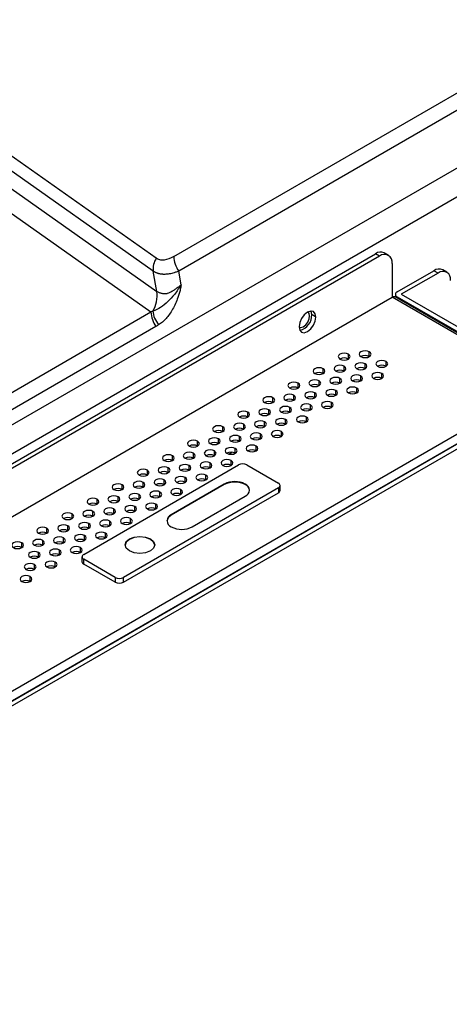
# Model space of a CAD drawing. Header units: millimetres. Extents: x 0 to 1118, y 0 to 864.
# Tile 430 of 438: x 1035 to 1042, y 713 to 730. Entities that reach past the tile are written whole.
import ezdxf

# ---------------------------------------------------------------- set-up
doc = ezdxf.new("R2010")
doc.units = ezdxf.units.MM

msp = doc.modelspace()

# ---------------------------------------------------------------- linework, layer by layer
at = {"color": 8, "linetype": 'Continuous', "lineweight": 25}
for p, q in [((1037.3922, 725.774), (1026.6578, 733.3439)), ((1037.3428, 725.5579), (1026.4609, 733.2319)), ((1026.2253, 733.0978), (1037.4048, 725.214)), ((1041.4611, 725.101), (1041.4611, 725.1243)), ((1040.9909, 724.114), (1040.9909, 724.1956)), ((1040.6374, 724.0732), (1040.6374, 724.1548)), ((1041.2738, 723.9507), (1041.2738, 724.0324)), ((1040.2131, 723.8283), (1040.2131, 723.9099)), ((1040.5666, 723.8691), (1040.5666, 723.9507)), ((1040.9202, 723.9099), (1040.9202, 723.9915)), ((1040.1424, 723.6242), (1040.1424, 723.7058)), ((1040.4959, 723.665), (1040.4959, 723.7466)), ((1040.8495, 723.7058), (1040.8495, 723.7874)), ((1041.203, 723.7466), (1041.203, 723.8283)), ((1039.7888, 723.5833), (1039.7888, 723.665)), ((1040.4252, 723.4609), (1040.4252, 723.5425)), ((1040.7788, 723.5017), (1040.7788, 723.5833)), ((1039.3646, 723.3384), (1039.3646, 723.4201)), ((1039.7181, 723.3792), (1039.7181, 723.4609)), ((1040.0717, 723.4201), (1040.0717, 723.5017)), ((1039.2939, 723.1343), (1039.2939, 723.216)), ((1039.6474, 723.1751), (1039.6474, 723.2568)), ((1040.001, 723.216), (1040.001, 723.2976)), ((1040.3545, 723.2568), (1040.3545, 723.3384)), ((1038.9403, 723.0935), (1038.9403, 723.1751)), ((1039.5767, 722.971), (1039.5767, 723.0527)), ((1039.9302, 723.0119), (1039.9302, 723.0935)), ((1038.516, 722.8486), (1038.516, 722.9302)), ((1038.8696, 722.8894), (1038.8696, 722.971)), ((1039.2231, 722.9302), (1039.2231, 723.0119)), ((1038.4453, 722.6445), (1038.4453, 722.7261)), ((1038.7989, 722.6853), (1038.7989, 722.7669)), ((1039.1524, 722.7261), (1039.1524, 722.8078)), ((1039.506, 722.7669), (1039.506, 722.8486)), ((1038.0918, 722.6036), (1038.0918, 722.6853)), ((1038.7282, 722.4812), (1038.7282, 722.5628)), ((1039.0817, 722.522), (1039.0817, 722.6036)), ((1037.6675, 722.3587), (1037.6675, 722.4404)), ((1038.0211, 722.3995), (1038.0211, 722.4812)), ((1038.3746, 722.4404), (1038.3746, 722.522)), ((1038.6575, 722.2771), (1038.6575, 722.3587)), ((1037.2432, 722.1138), (1037.2432, 722.1954)), ((1037.5968, 722.1546), (1037.5968, 722.2363)), ((1037.9503, 722.1954), (1037.9503, 722.2771)), ((1038.3039, 722.2363), (1038.3039, 722.3179)), ((1037.5261, 721.9505), (1037.5261, 722.0322)), ((1037.8796, 721.9913), (1037.8796, 722.073)), ((1038.2332, 722.0322), (1038.2332, 722.1138)), ((1036.819, 721.8689), (1036.819, 721.9505)), ((1037.1725, 721.9097), (1037.1725, 721.9913)), ((1037.8089, 721.7872), (1037.8089, 721.8689)), ((1036.3947, 721.624), (1036.3947, 721.7056)), ((1036.7483, 721.6648), (1036.7483, 721.7464)), ((1037.1018, 721.7056), (1037.1018, 721.7872)), ((1037.4554, 721.7464), (1037.4554, 721.8281)), ((1036.6776, 721.4607), (1036.6776, 721.5423)), ((1037.0311, 721.5015), (1037.0311, 721.5831)), ((1037.3847, 721.5423), (1037.3847, 721.624)), ((1035.9704, 721.379), (1035.9704, 721.4607)), ((1036.324, 721.4199), (1036.324, 721.5015)), ((1036.9604, 721.2974), (1036.9604, 721.379)), ((1035.5462, 721.1341), (1035.5462, 721.2158)), ((1035.8997, 721.1749), (1035.8997, 721.2566)), ((1036.2533, 721.2158), (1036.2533, 721.2974)), ((1036.6068, 721.2566), (1036.6068, 721.3382)), ((1035.829, 720.9708), (1035.829, 721.0525)), ((1036.1826, 721.0117), (1036.1826, 721.0933)), ((1036.5361, 721.0525), (1036.5361, 721.1341)), ((1035.1219, 720.8892), (1035.1219, 720.9708)), ((1035.4755, 720.93), (1035.4755, 721.0117)), ((1036.1119, 720.8076), (1036.1119, 720.8892)), ((1035.4048, 720.7259), (1035.4048, 720.8076)), ((1035.7583, 720.7667), (1035.7583, 720.8484)), ((1035.3341, 720.5218), (1035.3341, 720.6034)), ((1035.6876, 720.5626), (1035.6876, 720.6443)), ((1035.2633, 720.3177), (1035.2633, 720.3993))]:
    msp.add_line(p, q, dxfattribs=at)
at = {"color": 7, "linetype": 'Continuous', "lineweight": 25}
for p, q in [((1026.0109, 732.8308), (1037.3033, 724.8674)), ((1037.6878, 725.8038), (1046.2482, 730.7456)), ((1046.3331, 730.5006), (1037.7726, 725.5588)), ((1005.8581, 706.1633), (1046.5941, 729.6797)), ((1046.7355, 729.2715), (1005.9996, 705.7551)), ((1011.2889, 708.6452), (1041.0934, 725.851)), ((1041.1641, 725.8102), (1041.0934, 725.851)), ((1041.3141, 725.8251), (1041.2434, 725.8659)), ((1041.1641, 725.8102), (1011.3596, 708.6044)), ((1041.3763, 725.6877), (1041.3763, 725.1161)), ((1037.4048, 725.214), (1037.3428, 725.5579)), ((1037.8146, 725.3258), (1037.7726, 725.5588)), ((1041.4611, 725.2059), (1042.082, 725.5643)), ((1042.1527, 725.5235), (1041.5318, 725.1651)), ((1042.1527, 725.5235), (1042.082, 725.5643)), ((1042.3027, 725.5384), (1042.232, 725.5792)), ((1021.3688, 713.5661), (1041.3763, 725.1161)), ((1043.9077, 723.6548), (1041.3763, 725.1161)), ((1043.9577, 723.6597), (1041.4263, 725.1211)), ((1041.4318, 725.1651), (1041.4318, 725.1179)), ((1041.4611, 725.1243), (1044.0138, 723.6507)), ((1041.5318, 725.1651), (1044.0845, 723.6915)), ((1034.1419, 723.0423), (1037.3033, 724.8674)), ((1040.0893, 724.7815), (1040.0186, 724.8223)), ((1037.3881, 724.6224), (1034.2268, 722.7974)), ((1043.9289, 723.6425), (1013.7001, 706.1918)), ((1013.7648, 706.0658), (1044.2118, 723.6425)), ((1013.8355, 706.025), (1044.2825, 723.6017)), ((1043.9996, 723.5201), (1013.7708, 706.0693)), ((1038.6261, 722.4672), (1038.6664, 722.4979)), ((1036.1677, 720.7745), (1038.784, 722.2849)), ((1038.9254, 722.2849), (1039.4558, 721.9787)), ((1039.4558, 721.8971), (1036.8395, 720.3867)), ((1038.5418, 721.9614), (1037.6474, 721.445)), ((1038.5418, 721.9532), (1037.6474, 721.4368)), ((1038.5418, 721.9614), (1038.5418, 721.9532)), ((1039.4558, 721.8971), (1039.4558, 721.8154)), ((1039.4851, 721.8562), (1039.4851, 721.9379)), ((1036.8395, 720.3051), (1039.4558, 721.8154)), ((1038.0009, 721.2409), (1038.8954, 721.7573)), ((1037.6474, 721.4368), (1037.6474, 721.445)), ((1037.2938, 721.0368), (1037.2938, 721.0286)), ((1036.1384, 720.7337), (1036.1384, 720.652)), ((1036.6981, 720.3867), (1036.1677, 720.6929)), ((1036.1677, 720.6112), (1036.1677, 720.6929)), ((1036.6981, 720.3051), (1036.1677, 720.6112)), ((1036.6981, 720.3867), (1036.6981, 720.3051)), ((1036.8395, 720.3051), (1036.8395, 720.3867))]:
    msp.add_line(p, q, dxfattribs=at)
at = {"color": 7, "linetype": 'Continuous', "lineweight": 25, "flags": 128}
for points in [[(1040.0893, 724.7815), (1040.0786, 724.8378), (1040.0479, 724.873), (1040.002, 724.882), (1039.9479, 724.8632), (1039.8938, 724.8195), (1039.8479, 724.7576), (1039.8173, 724.6869), (1039.8065, 724.6182)], [(1039.9833, 724.8019), (1039.9752, 724.8441), (1039.9565, 724.8678)], [(1040.0186, 724.8223), (1040.0079, 724.8786), (1040.0061, 724.8823)], [(1039.8065, 724.6182), (1039.8173, 724.5619), (1039.8479, 724.5266), (1039.8938, 724.5177), (1039.9479, 724.5365), (1040.002, 724.5802), (1040.0479, 724.6421), (1040.0786, 724.7128), (1040.0893, 724.7815)], [(1039.8068, 724.6084), (1039.8366, 724.6041), (1039.8772, 724.6182), (1039.9178, 724.6509), (1039.9522, 724.6974), (1039.9752, 724.7504), (1039.9833, 724.8019)], [(1040.9909, 724.1956), (1040.9585, 724.2082), (1040.9202, 724.2126), (1040.8819, 724.2082), (1040.8495, 724.1956), (1040.8278, 724.1769), (1040.8202, 724.1548), (1040.8278, 724.1327), (1040.8495, 724.114)], [(1040.8495, 724.114), (1040.8819, 724.1015), (1040.9202, 724.0971), (1040.9585, 724.1015), (1040.9909, 724.114), (1041.0126, 724.1327), (1041.0202, 724.1548), (1041.0126, 724.1769), (1040.9909, 724.1956)], [(1040.6374, 724.1548), (1040.6049, 724.1673), (1040.5666, 724.1717), (1040.5284, 724.1673), (1040.4959, 724.1548), (1040.4743, 724.1361), (1040.4666, 724.114), (1040.4743, 724.0919), (1040.4959, 724.0732)], [(1040.4959, 724.0732), (1040.5284, 724.0607), (1040.5666, 724.0563), (1040.6049, 724.0607), (1040.6374, 724.0732), (1040.659, 724.0919), (1040.6666, 724.114), (1040.659, 724.1361), (1040.6374, 724.1548)], [(1041.2738, 724.0324), (1041.2413, 724.0449), (1041.203, 724.0493), (1041.1648, 724.0449), (1041.1323, 724.0324), (1041.1107, 724.0136), (1041.103, 723.9915), (1041.1107, 723.9695), (1041.1323, 723.9507)], [(1041.1323, 723.9507), (1041.1648, 723.9382), (1041.203, 723.9338), (1041.2413, 723.9382), (1041.2738, 723.9507), (1041.2954, 723.9695), (1041.303, 723.9915), (1041.2954, 724.0136), (1041.2738, 724.0324)], [(1040.2131, 723.9099), (1040.1806, 723.9224), (1040.1424, 723.9268), (1040.1041, 723.9224), (1040.0717, 723.9099), (1040.05, 723.8912), (1040.0424, 723.8691), (1040.05, 723.847), (1040.0717, 723.8283)], [(1040.0717, 723.8283), (1040.1041, 723.8157), (1040.1424, 723.8114), (1040.1806, 723.8157), (1040.2131, 723.8283), (1040.2348, 723.847), (1040.2424, 723.8691), (1040.2348, 723.8912), (1040.2131, 723.9099)], [(1040.5666, 723.9507), (1040.5342, 723.9632), (1040.4959, 723.9676), (1040.4577, 723.9632), (1040.4252, 723.9507), (1040.4035, 723.932), (1040.3959, 723.9099), (1040.4035, 723.8878), (1040.4252, 723.8691)], [(1040.4252, 723.8691), (1040.4577, 723.8566), (1040.4959, 723.8522), (1040.5342, 723.8566), (1040.5666, 723.8691), (1040.5883, 723.8878), (1040.5959, 723.9099), (1040.5883, 723.932), (1040.5666, 723.9507)], [(1040.9202, 723.9915), (1040.8878, 724.0041), (1040.8495, 724.0085), (1040.8112, 724.0041), (1040.7788, 723.9915), (1040.7571, 723.9728), (1040.7495, 723.9507), (1040.7571, 723.9286), (1040.7788, 723.9099)], [(1040.7788, 723.9099), (1040.8112, 723.8974), (1040.8495, 723.893), (1040.8878, 723.8974), (1040.9202, 723.9099), (1040.9419, 723.9286), (1040.9495, 723.9507), (1040.9419, 723.9728), (1040.9202, 723.9915)], [(1040.1424, 723.7058), (1040.1099, 723.7183), (1040.0717, 723.7227), (1040.0334, 723.7183), (1040.001, 723.7058), (1039.9793, 723.6871), (1039.9717, 723.665), (1039.9793, 723.6429), (1040.001, 723.6242)], [(1040.001, 723.6242), (1040.0334, 723.6116), (1040.0717, 723.6073), (1040.1099, 723.6116), (1040.1424, 723.6242), (1040.1641, 723.6429), (1040.1717, 723.665), (1040.1641, 723.6871), (1040.1424, 723.7058)], [(1040.4959, 723.7466), (1040.4635, 723.7591), (1040.4252, 723.7635), (1040.387, 723.7591), (1040.3545, 723.7466), (1040.3328, 723.7279), (1040.3252, 723.7058), (1040.3328, 723.6837), (1040.3545, 723.665)], [(1040.3545, 723.665), (1040.387, 723.6525), (1040.4252, 723.6481), (1040.4635, 723.6525), (1040.4959, 723.665), (1040.5176, 723.6837), (1040.5252, 723.7058), (1040.5176, 723.7279), (1040.4959, 723.7466)], [(1040.8495, 723.7874), (1040.817, 723.8), (1040.7788, 723.8043), (1040.7405, 723.8), (1040.7081, 723.7874), (1040.6864, 723.7687), (1040.6788, 723.7466), (1040.6864, 723.7245), (1040.7081, 723.7058)], [(1040.7081, 723.7058), (1040.7405, 723.6933), (1040.7788, 723.6889), (1040.817, 723.6933), (1040.8495, 723.7058), (1040.8712, 723.7245), (1040.8788, 723.7466), (1040.8712, 723.7687), (1040.8495, 723.7874)], [(1041.203, 723.8283), (1041.1706, 723.8408), (1041.1323, 723.8452), (1041.0941, 723.8408), (1041.0616, 723.8283), (1041.0399, 723.8095), (1041.0323, 723.7874), (1041.0399, 723.7653), (1041.0616, 723.7466)], [(1041.0616, 723.7466), (1041.0941, 723.7341), (1041.1323, 723.7297), (1041.1706, 723.7341), (1041.203, 723.7466), (1041.2247, 723.7653), (1041.2323, 723.7874), (1041.2247, 723.8095), (1041.203, 723.8283)], [(1039.7888, 723.665), (1039.7564, 723.6775), (1039.7181, 723.6819), (1039.6798, 723.6775), (1039.6474, 723.665), (1039.6257, 723.6463), (1039.6181, 723.6242), (1039.6257, 723.6021), (1039.6474, 723.5833)], [(1039.6474, 723.5833), (1039.6798, 723.5708), (1039.7181, 723.5664), (1039.7564, 723.5708), (1039.7888, 723.5833), (1039.8105, 723.6021), (1039.8181, 723.6242), (1039.8105, 723.6463), (1039.7888, 723.665)], [(1040.4252, 723.5425), (1040.3928, 723.555), (1040.3545, 723.5594), (1040.3162, 723.555), (1040.2838, 723.5425), (1040.2621, 723.5238), (1040.2545, 723.5017), (1040.2621, 723.4796), (1040.2838, 723.4609)], [(1040.2838, 723.4609), (1040.3162, 723.4484), (1040.3545, 723.444), (1040.3928, 723.4484), (1040.4252, 723.4609), (1040.4469, 723.4796), (1040.4545, 723.5017), (1040.4469, 723.5238), (1040.4252, 723.5425)], [(1040.7788, 723.5833), (1040.7463, 723.5959), (1040.7081, 723.6002), (1040.6698, 723.5959), (1040.6374, 723.5833), (1040.6157, 723.5646), (1040.6081, 723.5425), (1040.6157, 723.5204), (1040.6374, 723.5017)], [(1040.6374, 723.5017), (1040.6698, 723.4892), (1040.7081, 723.4848), (1040.7463, 723.4892), (1040.7788, 723.5017), (1040.8005, 723.5204), (1040.8081, 723.5425), (1040.8005, 723.5646), (1040.7788, 723.5833)], [(1039.3646, 723.4201), (1039.3321, 723.4326), (1039.2939, 723.437), (1039.2556, 723.4326), (1039.2231, 723.4201), (1039.2015, 723.4013), (1039.1939, 723.3792), (1039.2015, 723.3571), (1039.2231, 723.3384)], [(1039.2231, 723.3384), (1039.2556, 723.3259), (1039.2939, 723.3215), (1039.3321, 723.3259), (1039.3646, 723.3384), (1039.3862, 723.3571), (1039.3939, 723.3792), (1039.3862, 723.4013), (1039.3646, 723.4201)], [(1039.7181, 723.4609), (1039.6857, 723.4734), (1039.6474, 723.4778), (1039.6091, 723.4734), (1039.5767, 723.4609), (1039.555, 723.4421), (1039.5474, 723.4201), (1039.555, 723.398), (1039.5767, 723.3792)], [(1039.5767, 723.3792), (1039.6091, 723.3667), (1039.6474, 723.3623), (1039.6857, 723.3667), (1039.7181, 723.3792), (1039.7398, 723.398), (1039.7474, 723.4201), (1039.7398, 723.4421), (1039.7181, 723.4609)], [(1040.0717, 723.5017), (1040.0392, 723.5142), (1040.001, 723.5186), (1039.9627, 723.5142), (1039.9302, 723.5017), (1039.9086, 723.483), (1039.901, 723.4609), (1039.9086, 723.4388), (1039.9302, 723.4201)], [(1039.9302, 723.4201), (1039.9627, 723.4075), (1040.001, 723.4031), (1040.0392, 723.4075), (1040.0717, 723.4201), (1040.0933, 723.4388), (1040.101, 723.4609), (1040.0933, 723.483), (1040.0717, 723.5017)], [(1040.3545, 723.3384), (1040.3221, 723.3509), (1040.2838, 723.3553), (1040.2455, 723.3509), (1040.2131, 723.3384), (1040.1914, 723.3197), (1040.1838, 723.2976), (1040.1914, 723.2755), (1040.2131, 723.2568)], [(1038.9403, 723.1751), (1038.9079, 723.1876), (1038.8696, 723.192), (1038.8313, 723.1876), (1038.7989, 723.1751), (1038.7772, 723.1564), (1038.7696, 723.1343), (1038.7772, 723.1122), (1038.7989, 723.0935)], [(1039.2939, 723.216), (1039.2614, 723.2285), (1039.2231, 723.2329), (1039.1849, 723.2285), (1039.1524, 723.216), (1039.1308, 723.1972), (1039.1231, 723.1751), (1039.1308, 723.153), (1039.1524, 723.1343)], [(1039.1524, 723.1343), (1039.1849, 723.1218), (1039.2231, 723.1174), (1039.2614, 723.1218), (1039.2939, 723.1343), (1039.3155, 723.153), (1039.3231, 723.1751), (1039.3155, 723.1972), (1039.2939, 723.216)], [(1039.6474, 723.2568), (1039.615, 723.2693), (1039.5767, 723.2737), (1039.5384, 723.2693), (1039.506, 723.2568), (1039.4843, 723.238), (1039.4767, 723.216), (1039.4843, 723.1939), (1039.506, 723.1751)], [(1039.506, 723.1751), (1039.5384, 723.1626), (1039.5767, 723.1582), (1039.615, 723.1626), (1039.6474, 723.1751), (1039.6691, 723.1939), (1039.6767, 723.216), (1039.6691, 723.238), (1039.6474, 723.2568)], [(1040.001, 723.2976), (1039.9685, 723.3101), (1039.9302, 723.3145), (1039.892, 723.3101), (1039.8595, 723.2976), (1039.8379, 723.2789), (1039.8302, 723.2568), (1039.8379, 723.2347), (1039.8595, 723.216)], [(1039.8595, 723.216), (1039.892, 723.2034), (1039.9302, 723.199), (1039.9685, 723.2034), (1040.001, 723.216), (1040.0226, 723.2347), (1040.0302, 723.2568), (1040.0226, 723.2789), (1040.001, 723.2976)], [(1040.2131, 723.2568), (1040.2455, 723.2443), (1040.2838, 723.2399), (1040.3221, 723.2443), (1040.3545, 723.2568), (1040.3762, 723.2755), (1040.3838, 723.2976), (1040.3762, 723.3197), (1040.3545, 723.3384)], [(1038.7989, 723.0935), (1038.8313, 723.081), (1038.8696, 723.0766), (1038.9079, 723.081), (1038.9403, 723.0935), (1038.962, 723.1122), (1038.9696, 723.1343), (1038.962, 723.1564), (1038.9403, 723.1751)], [(1039.2231, 723.0119), (1039.1907, 723.0244), (1039.1524, 723.0288), (1039.1142, 723.0244), (1039.0817, 723.0119), (1039.06, 722.9931), (1039.0524, 722.971), (1039.06, 722.9489), (1039.0817, 722.9302)], [(1039.5767, 723.0527), (1039.5443, 723.0652), (1039.506, 723.0696), (1039.4677, 723.0652), (1039.4353, 723.0527), (1039.4136, 723.0339), (1039.406, 723.0119), (1039.4136, 722.9898), (1039.4353, 722.971)], [(1039.4353, 722.971), (1039.4677, 722.9585), (1039.506, 722.9541), (1039.5443, 722.9585), (1039.5767, 722.971), (1039.5984, 722.9898), (1039.606, 723.0119), (1039.5984, 723.0339), (1039.5767, 723.0527)], [(1039.9302, 723.0935), (1039.8978, 723.106), (1039.8595, 723.1104), (1039.8213, 723.106), (1039.7888, 723.0935), (1039.7671, 723.0748), (1039.7595, 723.0527), (1039.7671, 723.0306), (1039.7888, 723.0119)], [(1039.7888, 723.0119), (1039.8213, 722.9993), (1039.8595, 722.9949), (1039.8978, 722.9993), (1039.9302, 723.0119), (1039.9519, 723.0306), (1039.9595, 723.0527), (1039.9519, 723.0748), (1039.9302, 723.0935)], [(1038.516, 722.9302), (1038.4836, 722.9427), (1038.4453, 722.9471), (1038.4071, 722.9427), (1038.3746, 722.9302), (1038.3529, 722.9115), (1038.3453, 722.8894), (1038.3529, 722.8673), (1038.3746, 722.8486)], [(1038.3746, 722.8486), (1038.4071, 722.8361), (1038.4453, 722.8317), (1038.4836, 722.8361), (1038.516, 722.8486), (1038.5377, 722.8673), (1038.5453, 722.8894), (1038.5377, 722.9115), (1038.516, 722.9302)], [(1038.8696, 722.971), (1038.8371, 722.9835), (1038.7989, 722.9879), (1038.7606, 722.9835), (1038.7282, 722.971), (1038.7065, 722.9523), (1038.6989, 722.9302), (1038.7065, 722.9081), (1038.7282, 722.8894)], [(1038.7282, 722.8894), (1038.7606, 722.8769), (1038.7989, 722.8725), (1038.8371, 722.8769), (1038.8696, 722.8894), (1038.8913, 722.9081), (1038.8989, 722.9302), (1038.8913, 722.9523), (1038.8696, 722.971)], [(1038.748, 722.8805), (1038.7436, 722.8833), (1038.7291, 722.8899)], [(1039.0817, 722.9302), (1039.1142, 722.9177), (1039.1524, 722.9133), (1039.1907, 722.9177), (1039.2231, 722.9302), (1039.2448, 722.9489), (1039.2524, 722.971), (1039.2448, 722.9931), (1039.2231, 723.0119)], [(1039.506, 722.8486), (1039.4735, 722.8611), (1039.4353, 722.8655), (1039.397, 722.8611), (1039.3646, 722.8486), (1039.3429, 722.8298), (1039.3353, 722.8078), (1039.3429, 722.7857), (1039.3646, 722.7669)], [(1038.0918, 722.6853), (1038.0593, 722.6978), (1038.0211, 722.7022), (1037.9828, 722.6978), (1037.9503, 722.6853), (1037.9287, 722.6666), (1037.9211, 722.6445), (1037.9287, 722.6224), (1037.9503, 722.6036)], [(1038.4453, 722.7261), (1038.4129, 722.7386), (1038.3746, 722.743), (1038.3363, 722.7386), (1038.3039, 722.7261), (1038.2822, 722.7074), (1038.2746, 722.6853), (1038.2822, 722.6632), (1038.3039, 722.6445)], [(1038.3039, 722.6445), (1038.3363, 722.632), (1038.3746, 722.6276), (1038.4129, 722.632), (1038.4453, 722.6445), (1038.467, 722.6632), (1038.4746, 722.6853), (1038.467, 722.7074), (1038.4453, 722.7261)], [(1038.7989, 722.7669), (1038.7664, 722.7794), (1038.7282, 722.7838), (1038.6899, 722.7794), (1038.6575, 722.7669), (1038.6358, 722.7482), (1038.6282, 722.7261), (1038.6358, 722.704), (1038.6575, 722.6853)], [(1038.6575, 722.6853), (1038.6899, 722.6728), (1038.7282, 722.6684), (1038.7664, 722.6728), (1038.7989, 722.6853), (1038.8206, 722.704), (1038.8282, 722.7261), (1038.8206, 722.7482), (1038.7989, 722.7669)], [(1038.78, 722.6767), (1038.7819, 722.6829), (1038.7845, 722.6922)], [(1039.1524, 722.8078), (1039.12, 722.8203), (1039.0817, 722.8247), (1039.0435, 722.8203), (1039.011, 722.8078), (1038.9893, 722.789), (1038.9817, 722.7669), (1038.9893, 722.7448), (1039.011, 722.7261)], [(1039.011, 722.7261), (1039.0435, 722.7136), (1039.0817, 722.7092), (1039.12, 722.7136), (1039.1524, 722.7261), (1039.1741, 722.7448), (1039.1817, 722.7669), (1039.1741, 722.789), (1039.1524, 722.8078)], [(1039.3646, 722.7669), (1039.397, 722.7544), (1039.4353, 722.75), (1039.4735, 722.7544), (1039.506, 722.7669), (1039.5277, 722.7857), (1039.5353, 722.8078), (1039.5277, 722.8298), (1039.506, 722.8486)], [(1037.9503, 722.6036), (1037.9828, 722.5911), (1038.0211, 722.5867), (1038.0593, 722.5911), (1038.0918, 722.6036), (1038.1134, 722.6224), (1038.1211, 722.6445), (1038.1134, 722.6666), (1038.0918, 722.6853)], [(1038.3746, 722.522), (1038.3422, 722.5345), (1038.3039, 722.5389), (1038.2656, 722.5345), (1038.2332, 722.522), (1038.2115, 722.5033), (1038.2039, 722.4812), (1038.2115, 722.4591), (1038.2332, 722.4404)], [(1038.7282, 722.5628), (1038.6957, 722.5753), (1038.6575, 722.5797), (1038.6192, 722.5753), (1038.5867, 722.5628), (1038.5651, 722.5441), (1038.5575, 722.522), (1038.5651, 722.4999), (1038.5867, 722.4812)], [(1038.5867, 722.4812), (1038.6192, 722.4687), (1038.6575, 722.4643), (1038.6957, 722.4687), (1038.7282, 722.4812), (1038.7498, 722.4999), (1038.7575, 722.522), (1038.7498, 722.5441), (1038.7282, 722.5628)], [(1039.0817, 722.6036), (1039.0493, 722.6162), (1039.011, 722.6206), (1038.9727, 722.6162), (1038.9403, 722.6036), (1038.9186, 722.5849), (1038.911, 722.5628), (1038.9186, 722.5407), (1038.9403, 722.522)], [(1038.9403, 722.522), (1038.9727, 722.5095), (1039.011, 722.5051), (1039.0493, 722.5095), (1039.0817, 722.522), (1039.1034, 722.5407), (1039.111, 722.5628), (1039.1034, 722.5849), (1039.0817, 722.6036)], [(1037.6675, 722.4404), (1037.6351, 722.4529), (1037.5968, 722.4573), (1037.5585, 722.4529), (1037.5261, 722.4404), (1037.5044, 722.4216), (1037.4968, 722.3995), (1037.5044, 722.3775), (1037.5261, 722.3587)], [(1037.5261, 722.3587), (1037.5585, 722.3462), (1037.5968, 722.3418), (1037.6351, 722.3462), (1037.6675, 722.3587), (1037.6892, 722.3775), (1037.6968, 722.3995), (1037.6892, 722.4216), (1037.6675, 722.4404)], [(1038.0211, 722.4812), (1037.9886, 722.4937), (1037.9503, 722.4981), (1037.9121, 722.4937), (1037.8796, 722.4812), (1037.858, 722.4625), (1037.8503, 722.4404), (1037.858, 722.4183), (1037.8796, 722.3995)], [(1037.8796, 722.3995), (1037.9121, 722.387), (1037.9503, 722.3826), (1037.9886, 722.387), (1038.0211, 722.3995), (1038.0427, 722.4183), (1038.0503, 722.4404), (1038.0427, 722.4625), (1038.0211, 722.4812)], [(1038.2332, 722.4404), (1038.2656, 722.4279), (1038.3039, 722.4235), (1038.3422, 722.4279), (1038.3746, 722.4404), (1038.3963, 722.4591), (1038.4039, 722.4812), (1038.3963, 722.5033), (1038.3746, 722.522)], [(1038.6575, 722.3587), (1038.625, 722.3712), (1038.5867, 722.3756), (1038.5485, 722.3712), (1038.516, 722.3587), (1038.4944, 722.34), (1038.4867, 722.3179), (1038.4944, 722.2958), (1038.516, 722.2771)], [(1038.516, 722.2771), (1038.5485, 722.2646), (1038.5867, 722.2602), (1038.625, 722.2646), (1038.6575, 722.2771), (1038.6791, 722.2958), (1038.6867, 722.3179), (1038.6791, 722.34), (1038.6575, 722.3587)], [(1037.2432, 722.1954), (1037.2108, 722.208), (1037.1725, 722.2124), (1037.1343, 722.208), (1037.1018, 722.1954), (1037.0801, 722.1767), (1037.0725, 722.1546), (1037.0801, 722.1325), (1037.1018, 722.1138)], [(1037.1018, 722.1138), (1037.1343, 722.1013), (1037.1725, 722.0969), (1037.2108, 722.1013), (1037.2432, 722.1138), (1037.2649, 722.1325), (1037.2725, 722.1546), (1037.2649, 722.1767), (1037.2432, 722.1954)], [(1037.5968, 722.2363), (1037.5644, 722.2488), (1037.5261, 722.2532), (1037.4878, 722.2488), (1037.4554, 722.2363), (1037.4337, 722.2175), (1037.4261, 722.1954), (1037.4337, 722.1734), (1037.4554, 722.1546)], [(1037.4554, 722.1546), (1037.4878, 722.1421), (1037.5261, 722.1377), (1037.5644, 722.1421), (1037.5968, 722.1546), (1037.6185, 722.1734), (1037.6261, 722.1954), (1037.6185, 722.2175), (1037.5968, 722.2363)], [(1037.9503, 722.2771), (1037.9179, 722.2896), (1037.8796, 722.294), (1037.8414, 722.2896), (1037.8089, 722.2771), (1037.7872, 722.2584), (1037.7796, 722.2363), (1037.7872, 722.2142), (1037.8089, 722.1954)], [(1037.8089, 722.1954), (1037.8414, 722.1829), (1037.8796, 722.1785), (1037.9179, 722.1829), (1037.9503, 722.1954), (1037.972, 722.2142), (1037.9796, 722.2363), (1037.972, 722.2584), (1037.9503, 722.2771)], [(1038.3039, 722.3179), (1038.2715, 722.3304), (1038.2332, 722.3348), (1038.1949, 722.3304), (1038.1625, 722.3179), (1038.1408, 722.2992), (1038.1332, 722.2771), (1038.1408, 722.255), (1038.1625, 722.2363)], [(1038.1625, 722.2363), (1038.1949, 722.2238), (1038.2332, 722.2194), (1038.2715, 722.2238), (1038.3039, 722.2363), (1038.3256, 722.255), (1038.3332, 722.2771), (1038.3256, 722.2992), (1038.3039, 722.3179)], [(1037.5261, 722.0322), (1037.4936, 722.0447), (1037.4554, 722.0491), (1037.4171, 722.0447), (1037.3847, 722.0322), (1037.363, 722.0134), (1037.3554, 721.9913), (1037.363, 721.9693), (1037.3847, 721.9505)], [(1037.3847, 721.9505), (1037.4171, 721.938), (1037.4554, 721.9336), (1037.4936, 721.938), (1037.5261, 721.9505), (1037.5478, 721.9693), (1037.5554, 721.9913), (1037.5478, 722.0134), (1037.5261, 722.0322)], [(1037.8796, 722.073), (1037.8472, 722.0855), (1037.8089, 722.0899), (1037.7707, 722.0855), (1037.7382, 722.073), (1037.7165, 722.0543), (1037.7089, 722.0322), (1037.7165, 722.0101), (1037.7382, 721.9913)], [(1037.7382, 721.9913), (1037.7707, 721.9788), (1037.8089, 721.9744), (1037.8472, 721.9788), (1037.8796, 721.9913), (1037.9013, 722.0101), (1037.9089, 722.0322), (1037.9013, 722.0543), (1037.8796, 722.073)], [(1038.2332, 722.1138), (1038.2007, 722.1263), (1038.1625, 722.1307), (1038.1242, 722.1263), (1038.0918, 722.1138), (1038.0701, 722.0951), (1038.0625, 722.073), (1038.0701, 722.0509), (1038.0918, 722.0322)], [(1038.0918, 722.0322), (1038.1242, 722.0196), (1038.1625, 722.0153), (1038.2007, 722.0196), (1038.2332, 722.0322), (1038.2549, 722.0509), (1038.2625, 722.073), (1038.2549, 722.0951), (1038.2332, 722.1138)], [(1036.819, 721.9505), (1036.7865, 721.963), (1036.7483, 721.9674), (1036.71, 721.963), (1036.6776, 721.9505), (1036.6559, 721.9318), (1036.6483, 721.9097), (1036.6559, 721.8876), (1036.6776, 721.8689)], [(1036.6776, 721.8689), (1036.71, 721.8564), (1036.7483, 721.852), (1036.7865, 721.8564), (1036.819, 721.8689), (1036.8407, 721.8876), (1036.8483, 721.9097), (1036.8407, 721.9318), (1036.819, 721.9505)], [(1037.1725, 721.9913), (1037.1401, 722.0039), (1037.1018, 722.0083), (1037.0636, 722.0039), (1037.0311, 721.9913), (1037.0094, 721.9726), (1037.0018, 721.9505), (1037.0094, 721.9284), (1037.0311, 721.9097)], [(1037.0311, 721.9097), (1037.0636, 721.8972), (1037.1018, 721.8928), (1037.1401, 721.8972), (1037.1725, 721.9097), (1037.1942, 721.9284), (1037.2018, 721.9505), (1037.1942, 721.9726), (1037.1725, 721.9913)], [(1037.8089, 721.8689), (1037.7765, 721.8814), (1037.7382, 721.8858), (1037.6999, 721.8814), (1037.6675, 721.8689), (1037.6458, 721.8502), (1037.6382, 721.8281), (1037.6458, 721.806), (1037.6675, 721.7872)], [(1037.6675, 721.7872), (1037.6999, 721.7747), (1037.7382, 721.7703), (1037.7765, 721.7747), (1037.8089, 721.7872), (1037.8306, 721.806), (1037.8382, 721.8281), (1037.8306, 721.8502), (1037.8089, 721.8689)], [(1036.3947, 721.7056), (1036.3623, 721.7181), (1036.324, 721.7225), (1036.2857, 721.7181), (1036.2533, 721.7056), (1036.2316, 721.6869), (1036.224, 721.6648), (1036.2316, 721.6427), (1036.2533, 721.624)], [(1036.2533, 721.624), (1036.2857, 721.6114), (1036.324, 721.6071), (1036.3623, 721.6114), (1036.3947, 721.624), (1036.4164, 721.6427), (1036.424, 721.6648), (1036.4164, 721.6869), (1036.3947, 721.7056)], [(1036.7483, 721.7464), (1036.7158, 721.7589), (1036.6776, 721.7633), (1036.6393, 721.7589), (1036.6068, 721.7464), (1036.5852, 721.7277), (1036.5776, 721.7056), (1036.5852, 721.6835), (1036.6068, 721.6648)], [(1036.6068, 721.6648), (1036.6393, 721.6523), (1036.6776, 721.6479), (1036.7158, 721.6523), (1036.7483, 721.6648), (1036.7699, 721.6835), (1036.7776, 721.7056), (1036.7699, 721.7277), (1036.7483, 721.7464)], [(1037.1018, 721.7872), (1037.0694, 721.7998), (1037.0311, 721.8041), (1036.9928, 721.7998), (1036.9604, 721.7872), (1036.9387, 721.7685), (1036.9311, 721.7464), (1036.9387, 721.7243), (1036.9604, 721.7056)], [(1036.9604, 721.7056), (1036.9928, 721.6931), (1037.0311, 721.6887), (1037.0694, 721.6931), (1037.1018, 721.7056), (1037.1235, 721.7243), (1037.1311, 721.7464), (1037.1235, 721.7685), (1037.1018, 721.7872)], [(1037.4554, 721.8281), (1037.4229, 721.8406), (1037.3847, 721.845), (1037.3464, 721.8406), (1037.314, 721.8281), (1037.2923, 721.8093), (1037.2847, 721.7872), (1037.2923, 721.7651), (1037.314, 721.7464)], [(1037.314, 721.7464), (1037.3464, 721.7339), (1037.3847, 721.7295), (1037.4229, 721.7339), (1037.4554, 721.7464), (1037.4771, 721.7651), (1037.4847, 721.7872), (1037.4771, 721.8093), (1037.4554, 721.8281)], [(1036.6776, 721.5423), (1036.6451, 721.5548), (1036.6068, 721.5592), (1036.5686, 721.5548), (1036.5361, 721.5423), (1036.5145, 721.5236), (1036.5068, 721.5015), (1036.5145, 721.4794), (1036.5361, 721.4607)], [(1036.5361, 721.4607), (1036.5686, 721.4482), (1036.6068, 721.4438), (1036.6451, 721.4482), (1036.6776, 721.4607), (1036.6992, 721.4794), (1036.7068, 721.5015), (1036.6992, 721.5236), (1036.6776, 721.5423)], [(1037.0311, 721.5831), (1036.9987, 721.5957), (1036.9604, 721.6), (1036.9221, 721.5957), (1036.8897, 721.5831), (1036.868, 721.5644), (1036.8604, 721.5423), (1036.868, 721.5202), (1036.8897, 721.5015)], [(1036.8897, 721.5015), (1036.9221, 721.489), (1036.9604, 721.4846), (1036.9987, 721.489), (1037.0311, 721.5015), (1037.0528, 721.5202), (1037.0604, 721.5423), (1037.0528, 721.5644), (1037.0311, 721.5831)], [(1037.3847, 721.624), (1037.3522, 721.6365), (1037.314, 721.6409), (1037.2757, 721.6365), (1037.2432, 721.624), (1037.2216, 721.6052), (1037.214, 721.5831), (1037.2216, 721.561), (1037.2432, 721.5423)], [(1037.2432, 721.5423), (1037.2757, 721.5298), (1037.314, 721.5254), (1037.3522, 721.5298), (1037.3847, 721.5423), (1037.4063, 721.561), (1037.414, 721.5831), (1037.4063, 721.6052), (1037.3847, 721.624)], [(1035.9704, 721.4607), (1035.938, 721.4732), (1035.8997, 721.4776), (1035.8615, 721.4732), (1035.829, 721.4607), (1035.8074, 721.4419), (1035.7997, 721.4199), (1035.8074, 721.3978), (1035.829, 721.379)], [(1035.829, 721.379), (1035.8615, 721.3665), (1035.8997, 721.3621), (1035.938, 721.3665), (1035.9704, 721.379), (1035.9921, 721.3978), (1035.9997, 721.4199), (1035.9921, 721.4419), (1035.9704, 721.4607)], [(1036.324, 721.5015), (1036.2916, 721.514), (1036.2533, 721.5184), (1036.215, 721.514), (1036.1826, 721.5015), (1036.1609, 721.4828), (1036.1533, 721.4607), (1036.1609, 721.4386), (1036.1826, 721.4199)], [(1036.1826, 721.4199), (1036.215, 721.4073), (1036.2533, 721.4029), (1036.2916, 721.4073), (1036.324, 721.4199), (1036.3457, 721.4386), (1036.3533, 721.4607), (1036.3457, 721.4828), (1036.324, 721.5015)], [(1036.9604, 721.379), (1036.928, 721.3916), (1036.8897, 721.3959), (1036.8514, 721.3916), (1036.819, 721.379), (1036.7973, 721.3603), (1036.7897, 721.3382), (1036.7973, 721.3161), (1036.819, 721.2974)], [(1036.819, 721.2974), (1036.8514, 721.2849), (1036.8897, 721.2805), (1036.928, 721.2849), (1036.9604, 721.2974), (1036.9821, 721.3161), (1036.9897, 721.3382), (1036.9821, 721.3603), (1036.9604, 721.379)], [(1037.6474, 721.4368), (1037.5932, 721.39), (1037.5742, 721.3386)], [(1035.5462, 721.2158), (1035.5137, 721.2283), (1035.4755, 721.2327), (1035.4372, 721.2283), (1035.4048, 721.2158), (1035.3831, 721.197), (1035.3755, 721.1749), (1035.3831, 721.1528), (1035.4048, 721.1341)], [(1035.4048, 721.1341), (1035.4372, 721.1216), (1035.4755, 721.1172), (1035.5137, 721.1216), (1035.5462, 721.1341), (1035.5679, 721.1528), (1035.5755, 721.1749), (1035.5679, 721.197), (1035.5462, 721.2158)], [(1035.8997, 721.2566), (1035.8673, 721.2691), (1035.829, 721.2735), (1035.7908, 721.2691), (1035.7583, 721.2566), (1035.7366, 721.2378), (1035.729, 721.2158), (1035.7366, 721.1937), (1035.7583, 721.1749)], [(1035.7583, 721.1749), (1035.7908, 721.1624), (1035.829, 721.158), (1035.8673, 721.1624), (1035.8997, 721.1749), (1035.9214, 721.1937), (1035.929, 721.2158), (1035.9214, 721.2378), (1035.8997, 721.2566)], [(1036.2533, 721.2974), (1036.2208, 721.3099), (1036.1826, 721.3143), (1036.1443, 721.3099), (1036.1119, 721.2974), (1036.0902, 721.2787), (1036.0826, 721.2566), (1036.0902, 721.2345), (1036.1119, 721.2158)], [(1036.1119, 721.2158), (1036.1443, 721.2032), (1036.1826, 721.1988), (1036.2208, 721.2032), (1036.2533, 721.2158), (1036.275, 721.2345), (1036.2826, 721.2566), (1036.275, 721.2787), (1036.2533, 721.2974)], [(1036.6068, 721.3382), (1036.5744, 721.3507), (1036.5361, 721.3551), (1036.4979, 721.3507), (1036.4654, 721.3382), (1036.4437, 721.3195), (1036.4361, 721.2974), (1036.4437, 721.2753), (1036.4654, 721.2566)], [(1036.4654, 721.2566), (1036.4979, 721.2441), (1036.5361, 721.2397), (1036.5744, 721.2441), (1036.6068, 721.2566), (1036.6285, 721.2753), (1036.6361, 721.2974), (1036.6285, 721.3195), (1036.6068, 721.3382)], [(1035.4755, 721.0117), (1035.443, 721.0242), (1035.4048, 721.0286), (1035.3665, 721.0242), (1035.3341, 721.0117), (1035.3124, 720.9929), (1035.3048, 720.9708), (1035.3124, 720.9487), (1035.3341, 720.93)], [(1035.829, 721.0525), (1035.7966, 721.065), (1035.7583, 721.0694), (1035.72, 721.065), (1035.6876, 721.0525), (1035.6659, 721.0337), (1035.6583, 721.0117), (1035.6659, 720.9896), (1035.6876, 720.9708)], [(1035.6876, 720.9708), (1035.72, 720.9583), (1035.7583, 720.9539), (1035.7966, 720.9583), (1035.829, 720.9708), (1035.8507, 720.9896), (1035.8583, 721.0117), (1035.8507, 721.0337), (1035.829, 721.0525)], [(1036.1826, 721.0933), (1036.1501, 721.1058), (1036.1119, 721.1102), (1036.0736, 721.1058), (1036.0412, 721.0933), (1036.0195, 721.0746), (1036.0119, 721.0525), (1036.0195, 721.0304), (1036.0412, 721.0117)], [(1036.0412, 721.0117), (1036.0736, 720.9991), (1036.1119, 720.9947), (1036.1501, 720.9991), (1036.1826, 721.0117), (1036.2043, 721.0304), (1036.2119, 721.0525), (1036.2043, 721.0746), (1036.1826, 721.0933)], [(1036.5361, 721.1341), (1036.5037, 721.1466), (1036.4654, 721.151), (1036.4272, 721.1466), (1036.3947, 721.1341), (1036.373, 721.1154), (1036.3654, 721.0933), (1036.373, 721.0712), (1036.3947, 721.0525)], [(1036.3947, 721.0525), (1036.4272, 721.04), (1036.4654, 721.0356), (1036.5037, 721.04), (1036.5361, 721.0525), (1036.5578, 721.0712), (1036.5654, 721.0933), (1036.5578, 721.1154), (1036.5361, 721.1341)], [(1036.9402, 720.8327), (1036.8861, 720.8795), (1036.867, 720.9347), (1036.8861, 720.9899), (1036.9402, 721.0368), (1037.0214, 721.0681), (1037.117, 721.079), (1037.2127, 721.0681), (1037.2938, 721.0368)], [(1037.2938, 721.0286), (1037.2127, 721.0599), (1037.117, 721.0709), (1037.0214, 721.0599), (1036.9402, 721.0286), (1036.8861, 720.9818), (1036.8671, 720.9306)], [(1037.2938, 721.0368), (1037.348, 720.9899), (1037.367, 720.9347), (1037.348, 720.8795), (1037.2938, 720.8327), (1037.2127, 720.8014), (1037.117, 720.7904), (1037.0214, 720.8014), (1036.9402, 720.8327)], [(1037.3669, 720.9306), (1037.348, 720.9818), (1037.2938, 721.0286)], [(1035.1219, 720.9708), (1035.0895, 720.9833), (1035.0512, 720.9877), (1035.0129, 720.9833), (1034.9805, 720.9708), (1034.9588, 720.9521), (1034.9512, 720.93), (1034.9588, 720.9079), (1034.9805, 720.8892)], [(1034.9805, 720.8892), (1035.0129, 720.8767), (1035.0512, 720.8723), (1035.0895, 720.8767), (1035.1219, 720.8892), (1035.1436, 720.9079), (1035.1512, 720.93), (1035.1436, 720.9521), (1035.1219, 720.9708)], [(1035.3341, 720.93), (1035.3665, 720.9175), (1035.4048, 720.9131), (1035.443, 720.9175), (1035.4755, 720.93), (1035.4972, 720.9487), (1035.5048, 720.9708), (1035.4972, 720.9929), (1035.4755, 721.0117)], [(1035.7583, 720.8484), (1035.7259, 720.8609), (1035.6876, 720.8653), (1035.6493, 720.8609), (1035.6169, 720.8484), (1035.5952, 720.8296), (1035.5876, 720.8076), (1035.5952, 720.7855), (1035.6169, 720.7667)], [(1036.1119, 720.8892), (1036.0794, 720.9017), (1036.0412, 720.9061), (1036.0029, 720.9017), (1035.9704, 720.8892), (1035.9488, 720.8705), (1035.9412, 720.8484), (1035.9488, 720.8263), (1035.9704, 720.8076)], [(1035.9704, 720.8076), (1036.0029, 720.795), (1036.0412, 720.7906), (1036.0794, 720.795), (1036.1119, 720.8076), (1036.1335, 720.8263), (1036.1412, 720.8484), (1036.1335, 720.8705), (1036.1119, 720.8892)], [(1035.4048, 720.8076), (1035.3723, 720.8201), (1035.3341, 720.8245), (1035.2958, 720.8201), (1035.2633, 720.8076), (1035.2417, 720.7888), (1035.2341, 720.7667), (1035.2417, 720.7446), (1035.2633, 720.7259)], [(1035.2633, 720.7259), (1035.2958, 720.7134), (1035.3341, 720.709), (1035.3723, 720.7134), (1035.4048, 720.7259), (1035.4264, 720.7446), (1035.4341, 720.7667), (1035.4264, 720.7888), (1035.4048, 720.8076)], [(1035.6169, 720.7667), (1035.6493, 720.7542), (1035.6876, 720.7498), (1035.7259, 720.7542), (1035.7583, 720.7667), (1035.78, 720.7855), (1035.7876, 720.8076), (1035.78, 720.8296), (1035.7583, 720.8484)], [(1035.3341, 720.6034), (1035.3016, 720.616), (1035.2633, 720.6204), (1035.2251, 720.616), (1035.1926, 720.6034), (1035.171, 720.5847), (1035.1633, 720.5626), (1035.171, 720.5405), (1035.1926, 720.5218)], [(1035.1926, 720.5218), (1035.2251, 720.5093), (1035.2633, 720.5049), (1035.3016, 720.5093), (1035.3341, 720.5218), (1035.3557, 720.5405), (1035.3633, 720.5626), (1035.3557, 720.5847), (1035.3341, 720.6034)], [(1035.6876, 720.6443), (1035.6552, 720.6568), (1035.6169, 720.6612), (1035.5786, 720.6568), (1035.5462, 720.6443), (1035.5245, 720.6255), (1035.5169, 720.6034), (1035.5245, 720.5814), (1035.5462, 720.5626)], [(1035.5462, 720.5626), (1035.5786, 720.5501), (1035.6169, 720.5457), (1035.6552, 720.5501), (1035.6876, 720.5626), (1035.7093, 720.5814), (1035.7169, 720.6034), (1035.7093, 720.6255), (1035.6876, 720.6443)], [(1035.2633, 720.3993), (1035.2309, 720.4119), (1035.1926, 720.4163), (1035.1544, 720.4119), (1035.1219, 720.3993), (1035.1002, 720.3806), (1035.0926, 720.3585), (1035.1002, 720.3364), (1035.1219, 720.3177)], [(1035.1219, 720.3177), (1035.1544, 720.3052), (1035.1926, 720.3008), (1035.2309, 720.3052), (1035.2633, 720.3177), (1035.285, 720.3364), (1035.2926, 720.3585), (1035.285, 720.3806), (1035.2633, 720.3993)]]:
    msp.add_lwpolyline(points, dxfattribs=at)
at = {"color": 7, "linetype": 'Continuous', "lineweight": 25}
for centre, radius, start, end in [((1041.1813, 725.7284), 0.1509, 65.69288, 125.61758), ((1037.6679, 725.5973), 0.3275, 147.3575, 186.92259), ((1038.1373, 725.8223), 0.4499, 182.35971, 215.84905), ((1041.247, 725.7087), 0.131, 350.78596, 129.20329), ((1042.1698, 725.4417), 0.1509, 65.69288, 125.61758), ((1042.2355, 725.422), 0.131, 350.78596, 129.20329), ((1036.869, 725.1476), 0.5399, 330.15161, 7.06377), ((1041.4766, 725.1651), 0.0437, 110.78342, 249.21658), ((1041.4056, 725.0753), 0.0503, 65.69288, 125.61758), ((1037.7528, 724.8859), 0.4499, 182.36256, 215.85082), ((1039.7603, 724.8101), 0.2586, 283.1242, 2.70838), ((1040.5666, 723.9367), 0.1537, 62.61002, 117.3846), ((1040.9202, 723.9775), 0.1537, 62.61002, 117.3846), ((1040.4959, 723.7326), 0.1537, 62.61002, 117.3846), ((1040.8495, 723.7734), 0.1537, 62.61002, 117.3846), ((1041.203, 723.8142), 0.1537, 62.61002, 117.3846), ((1040.1424, 723.6918), 0.1537, 62.61002, 117.3846), ((1040.7788, 723.5693), 0.1537, 62.61002, 117.3846), ((1041.1323, 723.6101), 0.1537, 62.61002, 117.3846), ((1039.7181, 723.4469), 0.1537, 62.61002, 117.3846), ((1040.0717, 723.4877), 0.1537, 62.61002, 117.3846), ((1040.4252, 723.5285), 0.1537, 62.61002, 117.3846), ((1039.2939, 723.2019), 0.1537, 62.61002, 117.3846), ((1039.6474, 723.2427), 0.1537, 62.61002, 117.3846), ((1040.001, 723.2836), 0.1537, 62.61002, 117.3846), ((1040.3545, 723.3244), 0.1537, 62.61002, 117.3846), ((1040.7081, 723.3652), 0.1537, 62.61002, 117.3846), ((1039.5767, 723.0386), 0.1537, 62.61002, 117.3846), ((1039.9302, 723.0795), 0.1537, 62.61002, 117.3846), ((1040.2838, 723.1203), 0.1537, 62.61002, 117.3846), ((1038.8696, 722.957), 0.1537, 62.61002, 117.3846), ((1039.2231, 722.9978), 0.1537, 62.61002, 117.3846), ((1039.8595, 722.8754), 0.1537, 62.61002, 117.3846), ((1038.4453, 722.7121), 0.1537, 62.61002, 117.3846), ((1038.7988, 722.7527), 0.154, 62.63686, 116.94189), ((1039.1524, 722.7937), 0.1537, 62.61002, 117.3846), ((1039.506, 722.8345), 0.1537, 62.61002, 117.3846), ((1038.7282, 722.5488), 0.1537, 62.61002, 117.3846), ((1039.0817, 722.5896), 0.1537, 62.61002, 117.3846), ((1039.4353, 722.6304), 0.1537, 62.61002, 117.3846), ((1038.0211, 722.4672), 0.1537, 62.61002, 117.3846), ((1038.3746, 722.508), 0.1537, 62.61002, 117.3846), ((1039.011, 722.3855), 0.1537, 62.61002, 117.3846), ((1037.5968, 722.2222), 0.1537, 62.61002, 117.3846), ((1037.9503, 722.2631), 0.1537, 62.61002, 117.3846), ((1038.3039, 722.3039), 0.1537, 62.61002, 117.3846), ((1038.6575, 722.3447), 0.1537, 62.61002, 117.3846), ((1037.8796, 722.059), 0.1537, 62.61002, 117.3846), ((1038.2332, 722.0998), 0.1537, 62.61002, 117.3846), ((1038.5867, 722.1406), 0.1537, 62.61002, 117.3846), ((1038.8547, 722.1484), 0.1537, 62.60967, 117.39033), ((1037.1725, 721.9773), 0.1537, 62.61002, 117.3846), ((1037.5261, 722.0181), 0.1537, 62.61002, 117.3846), ((1038.1625, 721.8957), 0.1537, 62.61002, 117.3846), ((1036.7483, 721.7324), 0.1537, 62.61002, 117.3846), ((1037.1018, 721.7732), 0.1537, 62.61002, 117.3846), ((1037.4554, 721.814), 0.1537, 62.61002, 117.3846), ((1037.8089, 721.8549), 0.1537, 62.61002, 117.3846), ((1038.7186, 721.6202), 0.3843, 62.60967, 117.39033), ((1038.7186, 721.612), 0.3843, 62.60967, 117.39033), ((1038.8567, 721.8593), 0.1092, 290.78342, 69.21658), ((1038.8424, 721.8374), 0.1274, 8.05893, 65.41617), ((1039.4403, 721.9379), 0.0437, 290.78342, 69.21658), ((1037.0311, 721.5691), 0.1537, 62.61002, 117.3846), ((1037.3847, 721.6099), 0.1537, 62.61002, 117.3846), ((1037.7382, 721.6508), 0.1537, 62.61002, 117.3846), ((1039.435, 721.8612), 0.0503, 294.37466, 354.3052), ((1036.324, 721.4875), 0.1537, 62.61002, 117.3846), ((1036.6776, 721.5283), 0.1537, 62.61002, 117.3846), ((1037.314, 721.4058), 0.1537, 62.61002, 117.3846), ((1035.8997, 721.2425), 0.1537, 62.61002, 117.3846), ((1036.2533, 721.2834), 0.1537, 62.61002, 117.3846), ((1036.6068, 721.3242), 0.1537, 62.61002, 117.3846), ((1036.9604, 721.365), 0.1537, 62.61002, 117.3846), ((1037.6861, 721.3429), 0.1092, 110.78342, 249.21658), ((1036.1826, 721.0793), 0.1537, 62.61002, 117.3846), ((1036.5361, 721.1201), 0.1537, 62.61002, 117.3846), ((1036.8897, 721.1609), 0.1537, 62.61002, 117.3846), ((1037.8241, 721.5821), 0.3843, 242.60967, 297.39033), ((1035.4755, 720.9976), 0.1537, 62.61002, 117.3846), ((1035.829, 721.0384), 0.1537, 62.61002, 117.3846), ((1036.1119, 720.8752), 0.1537, 62.61002, 117.3846), ((1036.4654, 720.916), 0.1537, 62.61002, 117.3846), ((1035.0512, 720.7527), 0.1537, 62.61002, 117.3846), ((1035.4048, 720.7935), 0.1537, 62.61002, 117.3846), ((1035.7583, 720.8343), 0.1537, 62.61002, 117.3846), ((1035.3341, 720.5894), 0.1537, 62.61002, 117.3846), ((1035.6876, 720.6302), 0.1537, 62.61002, 117.3846), ((1036.0412, 720.6711), 0.1537, 62.61002, 117.3846), ((1036.1832, 720.7337), 0.0437, 110.78342, 249.21658), ((1035.2633, 720.3853), 0.1537, 62.61002, 117.3846), ((1035.6169, 720.4261), 0.1537, 62.61002, 117.3846), ((1036.1885, 720.657), 0.0503, 185.6948, 245.62534), ((1036.7688, 720.5232), 0.1537, 242.60967, 297.39033), ((1035.1926, 720.1812), 0.1537, 62.61002, 117.3846), ((1036.7688, 720.4415), 0.1537, 242.60967, 297.39033)]:
    msp.add_arc(centre, radius, start, end, dxfattribs=at)
for points, knots in [([(1037.6878, 725.8038), (1037.6318, 725.7714), (1037.5763, 725.7502), (1037.4999, 725.7414), (1037.4757, 725.7423), (1037.4309, 725.7522), (1037.4104, 725.7612), (1037.3922, 725.774)], [0, 0, 0, 0, 0.5, 0.5, 0.75, 0.75, 1, 1, 1, 1]), ([(1037.3428, 725.5579), (1037.3472, 725.5551), (1037.3561, 725.5495), (1037.3701, 725.5419), (1037.3849, 725.535), (1037.4003, 725.5288), (1037.4165, 725.5233), (1037.4333, 725.5186), (1037.4507, 725.5148), (1037.4688, 725.5117), (1037.4875, 725.5094), (1037.5068, 725.5081), (1037.5314, 725.5074), (1037.562, 725.5083), (1037.5994, 725.5121), (1037.6394, 725.5189), (1037.6817, 725.5288), (1037.7263, 725.5418), (1037.757, 725.5531), (1037.7726, 725.5588)], [0, 0, 0, 0, 0.0425604, 0.0854972, 0.128795, 0.1724372, 0.2164066, 0.2606915, 0.305289, 0.3501927, 0.3953919, 0.440873, 0.4866333, 0.5646947, 0.6458336, 0.7299898, 0.8171207, 0.9071476, 1, 1, 1, 1]), ([(1037.8146, 725.3258), (1037.7792, 725.2696), (1037.7422, 725.217), (1037.6666, 725.1216), (1037.628, 725.0789), (1037.5494, 725.0041), (1037.5092, 724.9719), (1037.426, 724.9177), (1037.3826, 724.8956), (1037.3372, 724.8789)], [0, 0, 0, 0, 0.25, 0.25, 0.5, 0.5, 0.75, 0.75, 1, 1, 1, 1]), ([(1037.8146, 725.3258), (1037.8066, 725.3192), (1037.7906, 725.3059), (1037.7669, 725.2872), (1037.7436, 725.2694), (1037.7206, 725.2529), (1037.698, 725.2374), (1037.6758, 725.2232), (1037.6509, 725.2083), (1037.6192, 725.1916), (1037.5874, 725.1791), (1037.5571, 725.1735), (1037.5331, 725.1724), (1037.512, 725.1739), (1037.4909, 725.1773), (1037.4701, 725.1823), (1037.4466, 725.1907), (1037.4248, 725.2011), (1037.4114, 725.2097), (1037.4048, 725.214)], [0, 0, 0, 0, 0.0558443, 0.1110461, 0.1656048, 0.2195305, 0.2728451, 0.325567, 0.3773198, 0.451342, 0.5539432, 0.6043173, 0.6638436, 0.722686, 0.7549126, 0.8182451, 0.8801083, 0.9406547, 1, 1, 1, 1]), ([(1037.8146, 725.3258), (1037.8122, 725.3131), (1037.8074, 725.2878), (1037.7991, 725.2504), (1037.7901, 725.2139), (1037.7803, 725.1782), (1037.7697, 725.1433), (1037.7506, 725.0859), (1037.7195, 725.008), (1037.6721, 724.9139), (1037.6192, 724.8287), (1037.5703, 724.7666), (1037.5293, 724.7242), (1037.498, 724.6962), (1037.4655, 724.6709), (1037.4424, 724.6563), (1037.4309, 724.6491)], [0, 0, 0, 0, 0.0467923, 0.0930258, 0.1387238, 0.1839103, 0.22861, 0.2728485, 0.4070814, 0.540597, 0.6694518, 0.7874402, 0.8423026, 0.8958928, 0.9483937, 1, 1, 1, 1]), ([(1037.3372, 724.8789), (1037.3395, 724.8438), (1037.3489, 724.8034), (1037.3818, 724.7229), (1037.405, 724.6831), (1037.4309, 724.6491)], [0, 0, 0, 0, 0.5, 0.5, 1, 1, 1, 1])]:
    msp.add_open_spline(points, degree=3, knots=knots, dxfattribs=at)
for points in [[(1037.3372, 724.8789), (1037.3262, 724.8747), (1037.3148, 724.8709), (1037.3033, 724.8673)], [(1037.4309, 724.6491), (1037.4172, 724.6398), (1037.4029, 724.6309), (1037.3881, 724.6224)]]:
    msp.add_open_spline(points, degree=3, dxfattribs=at)

doc.saveas('drawing.dxf')
